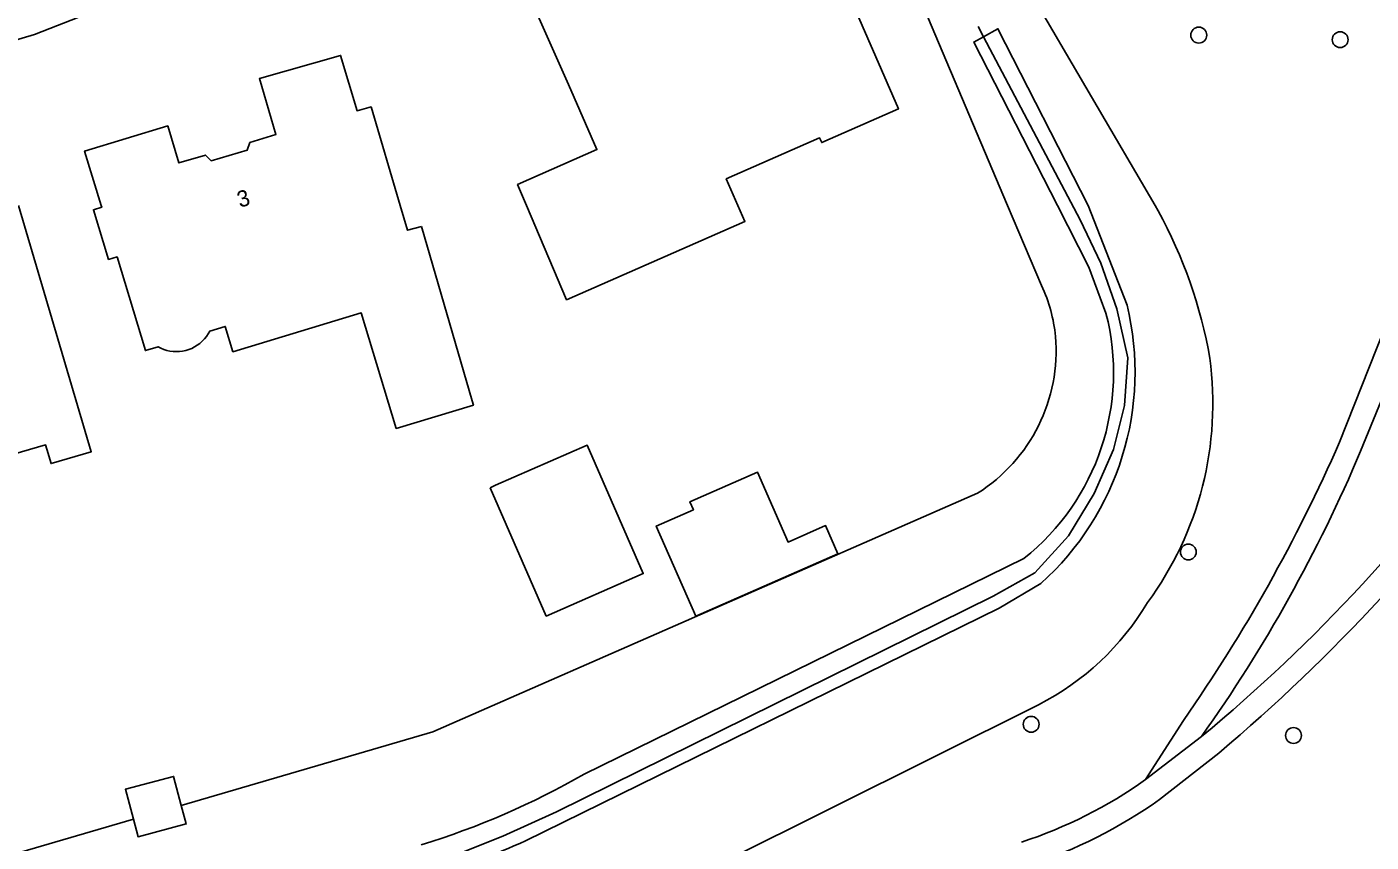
# Model space of a CAD drawing. Extents: x 162417 to 163721, y 384268 to 385416.
# Drawn here: x 163573.8 to 163656.6, y 384710.8 to 384761 of the extents above; entities that cross this region are included whole.
import ezdxf

# ---------------------------------------------------------------- set-up
doc = ezdxf.new("R2010")
doc.units = 0
for name, color, linetype in [('IMGEO_Berm_groen', 7, 'Continuous'), ('IMGEO_Boom', 7, 'Continuous'), ('IMGEO_Fietspad_gesloten', 7, 'Continuous'), ('IMGEO_Groenvoorziening', 7, 'Continuous'), ('IMGEO_Hek', 7, 'Continuous'), ('IMGEO_Pand', 7, 'Continuous'), ('IMGEO_Pand_nummerreeks', 7, 'Continuous'), ('IMGEO_Voetpad_halfverhard', 7, 'Continuous'), ('IMGEO_Voetpad_open', 7, 'Continuous')]:
    doc.layers.add(name, color=color, linetype=linetype)

msp = doc.modelspace()

# ---------------------------------------------------------------- linework, layer by layer
at = {"layer": 'IMGEO_Berm_groen'}
for points in [[(163635.43, 384763.407), (163643.262, 384750), (163643.454, 384749.672)], [(163636.076, 384719.268), (163604.001, 384703.281), (163500, 384673.376), (163486.574, 384669.515)]]:
    msp.add_lwpolyline(points, dxfattribs=at)
for centre, radius, start, end in [((163617.813, 384735.595), 29.251, 9.87236, 28.76743), ((163626.11, 384737.822), 20.71, 323.71249, 7.73703), ((163628.593, 384734.004), 16.527, 296.92248, 329.29554)]:
    msp.add_arc(centre, radius, start, end, dxfattribs=at)
at = {"layer": 'IMGEO_Boom'}
for centre in [(163645.952, 384760.496), (163654.661, 384760.215), (163645.31, 384728.672), (163635.632, 384718.064), (163651.786, 384717.373)]:
    msp.add_circle(centre, 0.489, dxfattribs=at)
at = {"layer": 'IMGEO_Fietspad_gesloten'}
msp.add_arc((163902.985, 384327.725), 451.705, 120.64405, 123.17823, dxfattribs=at)
at = {"layer": 'IMGEO_Groenvoorziening'}
for points in [[(163629.015, 384762.166), (163634.184, 384750), (163636.275, 384745.077)], [(163632.707, 384760.4), (163632.38, 384761.02)], [(163641.537, 384743.873), (163639.147, 384750), (163633.582, 384760.884), (163632.707, 384760.4)], [(163479.995, 384678.63), (163482.27, 384677.584), (163485.375, 384676.903), (163598.253, 384709.249), (163603.1, 384711.166), (163606.414, 384712.68), (163633.297, 384725.957), (163635.85, 384727.388), (163637.93, 384729.671), (163639.513, 384732.281), (163640.699, 384734.987), (163641.372, 384737.696), (163641.587, 384740.629), (163640.909, 384743.639), (163639.922, 384746.465), (163638.651, 384749.125), (163632.707, 384760.4)], [(163640.239, 384743.378), (163639.189, 384746.21), (163637.25, 384750), (163632.102, 384760.065), (163632.707, 384760.4)], [(163632.332, 384732.289), (163598.787, 384717.599), (163583.309, 384713.074)], [(163608.118, 384714.995), (163635.189, 384728.274)], [(163604.506, 384710.893), (163633.673, 384725.224), (163636.226, 384726.725)], [(163580.363, 384712.213), (163500, 384688.721), (163484.237, 384684.113), (163467.143, 384691.226)]]:
    msp.add_lwpolyline(points, dxfattribs=at)
for centre, radius, start, end in [((163627.544, 384741.008), 9.633, 5.5836, 24.98854), ((163626.072, 384739.718), 14.632, 308.54181, 14.48363), ((163624.526, 384739.745), 17.504, 311.94261, 13.64027), ((163626.771, 384741.073), 10.397, 302.33713, 4.80842), ((163583.73, 384757.524), 49.025, 287.00578, 299.8324), ((163578.558, 384768.315), 63.012, 282.95344, 294.31725)]:
    msp.add_arc(centre, radius, start, end, dxfattribs=at)
at = {"layer": 'IMGEO_Hek'}
for points in [[(163632.38, 384761.02), (163632.707, 384760.4)], [(163632.707, 384760.4), (163638.651, 384749.125), (163639.922, 384746.465), (163640.909, 384743.639), (163641.587, 384740.629), (163641.372, 384737.696), (163640.699, 384734.987), (163639.513, 384732.281), (163637.93, 384729.671), (163635.85, 384727.388), (163633.297, 384725.957), (163606.414, 384712.68), (163603.1, 384711.166), (163598.253, 384709.249), (163485.375, 384676.903), (163482.27, 384677.584), (163479.995, 384678.63)]]:
    msp.add_lwpolyline(points, dxfattribs=at)
at = {"layer": 'IMGEO_Pand'}
for points in [[(163614.539, 384767.281), (163621.256, 384770.234), (163627.459, 384755.953), (163622.736, 384753.877), (163622.608, 384754.17), (163616.859, 384751.644), (163617.582, 384750), (163618.01, 384749.026), (163607.025, 384744.198), (163604.563, 384750), (163604.015, 384751.292), (163608.899, 384753.453), (163607.141, 384757.448), (163603.954, 384764.689), (163609.201, 384766.988), (163609.928, 384765.314), (163611.1, 384765.783), (163611.408, 384765.362), (163613.093, 384766.143), (163613.017, 384766.617), (163614.539, 384767.281)], [(163598.09, 384748.711), (163601.223, 384737.97), (163601.293, 384737.715), (163596.546, 384736.276), (163594.388, 384743.396), (163586.486, 384741.002), (163586.012, 384742.565), (163585.061, 384742.277), (163584.966, 384742.105), (163584.857, 384741.942), (163584.734, 384741.789), (163584.599, 384741.648), (163584.452, 384741.518), (163584.295, 384741.401), (163584.128, 384741.299), (163583.953, 384741.211), (163583.771, 384741.138), (163583.583, 384741.081), (163583.392, 384741.041), (163583.197, 384741.017), (163583.001, 384741.009), (163582.806, 384741.019), (163582.611, 384741.045), (163582.42, 384741.088), (163582.233, 384741.147), (163582.052, 384741.222), (163581.878, 384741.312), (163581.102, 384741.077), (163579.354, 384746.844), (163578.829, 384746.685), (163577.902, 384749.744), (163578.406, 384749.897), (163578.375, 384750), (163577.358, 384753.356), (163582.476, 384754.906), (163583.164, 384752.625), (163584.793, 384753.11), (163585.145, 384752.76), (163587.356, 384753.409), (163587.53, 384753.881), (163589.138, 384754.37), (163588.121, 384757.82), (163593.118, 384759.25), (163594.132, 384755.844), (163594.99, 384756.077), (163596.782, 384750), (163597.228, 384748.486), (163598.09, 384748.711)], [(163572.978, 384734.687), (163574.948, 384735.269), (163575.029, 384734.996), (163575.288, 384734.117), (163577.761, 384734.847), (163573.287, 384750)], [(163602.32, 384732.626), (163602.643, 384732.791), (163608.293, 384735.252), (163611.751, 384727.345), (163605.774, 384724.731), (163602.32, 384732.626)], [(163623.735, 384728.555), (163622.972, 384730.295), (163620.664, 384729.284), (163618.777, 384733.589), (163614.619, 384731.766), (163614.836, 384731.272), (163612.546, 384730.268), (163614.978, 384724.718), (163623.735, 384728.555)], [(163583.309, 384713.074), (163582.836, 384714.854), (163579.87, 384714.065), (163580.363, 384712.213)], [(163580.363, 384712.213), (163580.647, 384711.144), (163583.612, 384711.932), (163583.309, 384713.074)]]:
    msp.add_lwpolyline(points, dxfattribs=at)
at = {"layer": 'IMGEO_Voetpad_halfverhard'}
for points in [[(163654.617, 384735.429), (163657.364, 384742.376), (163659.276, 384747.046)], [(163655.917, 384734.881), (163658.782, 384741.881), (163660.518, 384746.4)], [(163642.675, 384714.656), (163645.015, 384718.307)], [(163642.675, 384714.656), (163646.115, 384717.303)], [(163643.542, 384713.431), (163647.191, 384716.295)]]:
    msp.add_lwpolyline(points, dxfattribs=at)
for centre, radius, start, end in [((163580.399, 384796.672), 103.044, 309.62393, 324.82901), ((163572.371, 384804.597), 115.738, 310.27533, 323.9101), ((163562.728, 384775.707), 100.329, 325.10207, 336.33061), ((163570.815, 384770.814), 92.377, 324.60077, 337.10863), ((163626.067, 384738.112), 28.74, 288.20217, 305.29979), ((163626.051, 384738.151), 30.282, 288.15441, 305.28252)]:
    msp.add_arc(centre, radius, start, end, dxfattribs=at)
at = {"layer": 'IMGEO_Voetpad_open'}
msp.add_lwpolyline([(163472.811, 384730.645), (163508.033, 384740.986), (163544.894, 384751.808), (163574.261, 384760.525), (163590.746, 384767.004), (163590.832, 384766.733), (163593.786, 384767.999), (163594.343, 384768.075), (163597.399, 384769.395), (163620.015, 384779.318)], dxfattribs=at)

# ---------------------------------------------------------------- texts
at = {"layer": 'IMGEO_Pand_nummerreeks'}
msp.add_text('3', height=1, rotation=16.35795, dxfattribs=at).set_placement((163586.911, 384749.86))

doc.saveas('drawing.dxf')
